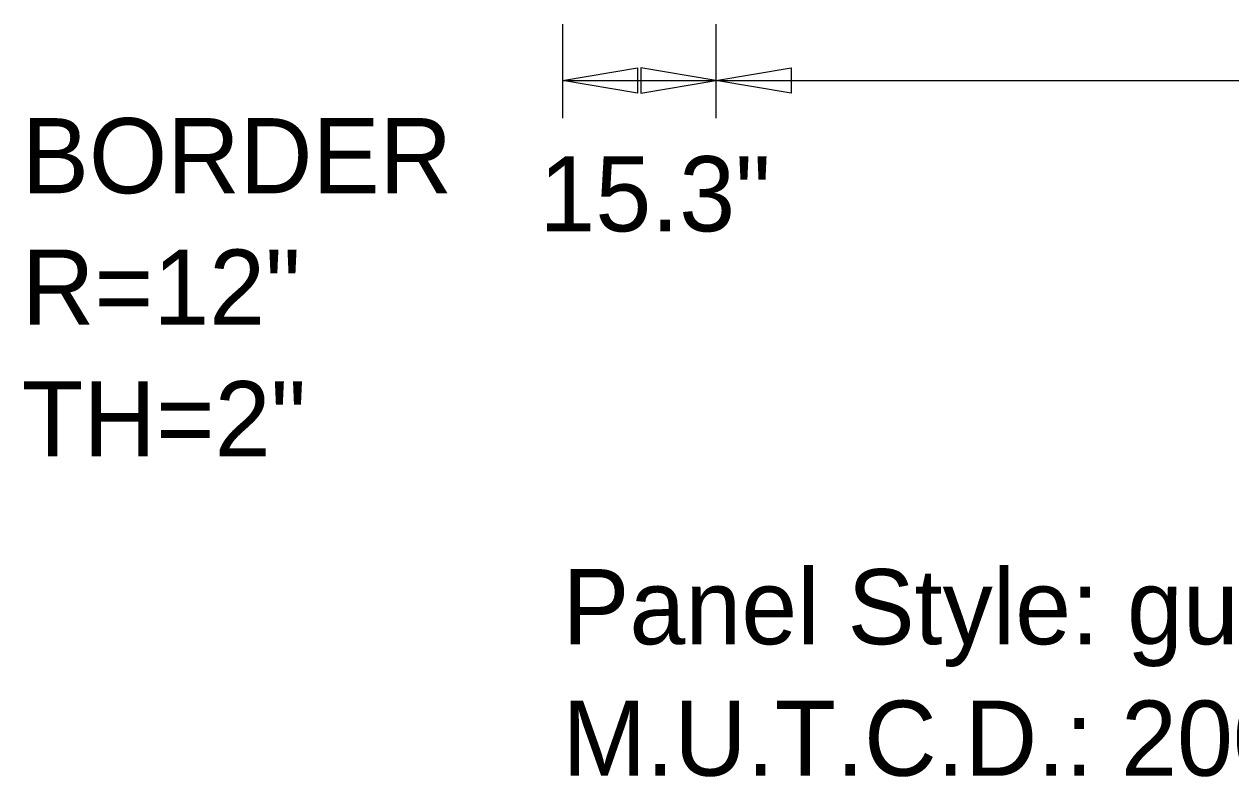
# Model space of a CAD drawing. Extents: x 1806251 to 1809821, y 414895 to 422886.
# Drawn here: x 1809675.648 to 1809676.852, y 415441.213 to 415441.964 of the extents above; entities that cross this region are included whole.
import ezdxf

# ---------------------------------------------------------------- set-up
doc = ezdxf.new("R2010")
doc.units = 0
doc.layers.add('GSDIMS', color=7, linetype='Continuous')

msp = doc.modelspace()

# ---------------------------------------------------------------- linework, layer by layer
at = {"layer": 'GSDIMS'}
for p, q in [((1809676.185, 415441.9638), (1809676.185, 415441.87)), ((1809676.3381, 415441.9638), (1809676.3381, 415441.87)), ((1809676.3381, 415441.9638), (1809676.3381, 415441.87)), ((1809676.185, 415441.9075), (1809676.3381, 415441.9075)), ((1809676.3381, 415441.9075), (1809678.853, 415441.9075))]:
    msp.add_line(p, q, dxfattribs=at)
for points in [[(1809676.185, 415441.9075), (1809676.26, 415441.92), (1809676.26, 415441.895)], [(1809676.3381, 415441.9075), (1809676.2631, 415441.92), (1809676.2631, 415441.895)], [(1809676.3381, 415441.9075), (1809676.4131, 415441.92), (1809676.4131, 415441.895)]]:
    msp.add_lwpolyline(points, close=True, dxfattribs=at)

# ---------------------------------------------------------------- texts
for s, p in [('BORDER', (1809675.646, 415441.795)), ('15.3"', (1809676.1621, 415441.757)), ('R=12"', (1809675.646, 415441.6638)), ('TH=2"', (1809675.646, 415441.5325)), ('Panel Style: guide_fwy_interchange.ssi', (1809676.185, 415441.345)), ('M.U.T.C.D.: 2009 Edition', (1809676.185, 415441.2138))]:
    msp.add_text(s, height=0.075, dxfattribs=at).set_placement(p)

doc.saveas('drawing.dxf')
